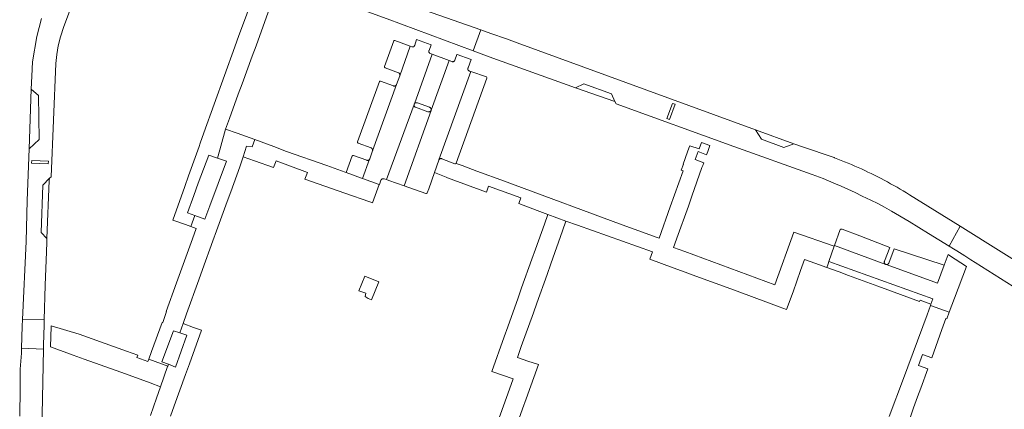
# Model space of a CAD drawing. Extents: x 152825 to 164088, y 457113 to 463005.
# Tile 301 of 364: x 158686 to 158941, y 461182 to 461283. Entities that reach past the tile are written whole.
import ezdxf

# ---------------------------------------------------------------- set-up
doc = ezdxf.new("R2010")
doc.units = 0
doc.header["$LTSCALE"] = 0.5
for name, color, linetype, lineweight in [('B-PV-VH-GESLOTENVERHARDING_KUNSTSTOF-GV', 251, 'CONTINUOUS', 18), ('B-PV-VH-ONVERHARD_ZAND-GV', 251, 'CONTINUOUS', 18), ('B-PV-VH-OPENVERHARDING_BETONSTRAATSTEEN-GV', 251, 'CONTINUOUS', 18), ('B-PV-VH-OPENVERHARDING_STRAATBAKSTEEN-GV', 251, 'CONTINUOUS', 18)]:
    doc.layers.add(name, color=color, linetype=linetype, lineweight=lineweight)

msp = doc.modelspace()

# ---------------------------------------------------------------- linework, layer by layer
at = {"layer": 'B-PV-VH-GESLOTENVERHARDING_KUNSTSTOF-GV', "flags": 128}
msp.add_lwpolyline([(158778.835, 461214.922), (158775.22, 461216.449), (158773.609, 461212.655), (158775.482, 461212.01), (158775.251, 461211.13), (158776.043, 461210.641), (158776.915, 461210.268)], close=True, dxfattribs=at)
at = {"layer": 'B-PV-VH-ONVERHARD_ZAND-GV', "flags": 128}
for points in [[(158839.171, 461263.696), (158832.064, 461266.303), (158829.823, 461265.252), (158840.105, 461261.691)], [(158690.47, 461263.276), (158688.625, 461264.908), (158688.054, 461249.438), (158690.623, 461251.84)], [(158886.518, 461250.739), (158876.586, 461254.359), (158878.126, 461251.92), (158883.969, 461249.772)]]:
    msp.add_lwpolyline(points, close=True, dxfattribs=at)
at = {"layer": 'B-PV-VH-OPENVERHARDING_BETONSTRAATSTEEN-GV', "flags": 128}
for points in [[(158803.315, 461274.84), (158805.281, 461280.249), (158790.963, 461285.317), (158790.887, 461285.345), (158790.559, 461285.467), (158790.327, 461285.553), (158776.653, 461290.598), (158776.526, 461290.645), (158755.35, 461298.459), (158755.046, 461298.571), (158753.959, 461295.577), (158753.145, 461293.334), (158780.988, 461283.146)], [(158926.834, 461224.186), (158929.688, 461229.359), (158916.552, 461237.526), (158915.746, 461238.02), (158914.936, 461238.507), (158914.122, 461238.987), (158913.303, 461239.461), (158912.481, 461239.927), (158911.655, 461240.387), (158910.825, 461240.839), (158909.991, 461241.285), (158909.154, 461241.723), (158908.312, 461242.154), (158907.468, 461242.578), (158906.619, 461242.995), (158905.767, 461243.405), (158904.912, 461243.807), (158904.053, 461244.203), (158903.191, 461244.591), (158902.326, 461244.971), (158901.457, 461245.345), (158900.586, 461245.711), (158899.711, 461246.069), (158898.833, 461246.42), (158897.953, 461246.764), (158897.069, 461247.1), (158896.961, 461247.141), (158888.548, 461249.999), (158887.335, 461250.441), (158886.518, 461250.739), (158883.969, 461249.772), (158878.126, 461251.92), (158876.586, 461254.359), (158814.714, 461276.911), (158811.908, 461277.904), (158807.878, 461279.33), (158805.281, 461280.249), (158803.315, 461274.84), (158807.437, 461273.307), (158829.823, 461265.252), (158832.064, 461266.303), (158839.171, 461263.696), (158840.105, 461261.691), (158840.387, 461261.086), (158870.94, 461249.999), (158891.32, 461242.809), (158894.175, 461241.739), (158896.944, 461240.564), (158898.775, 461239.771), (158900.576, 461238.953), (158902.416, 461238.083), (158904.273, 461237.167), (158906.499, 461236.106), (158908.285, 461235.221), (158910.041, 461234.313), (158911.851, 461233.307), (158916.484, 461230.619), (158921.505, 461227.51)], [(158788.616, 461261.391), (158788.547, 461261.394), (158788.478, 461261.389), (158788.41, 461261.376), (158788.344, 461261.356), (158788.281, 461261.328), (158788.222, 461261.292), (158788.167, 461261.251), (158788.117, 461261.203), (158788.073, 461261.149), (158788.036, 461261.091), (158788.005, 461261.029), (158787.987, 461260.98), (158787.966, 461260.914), (158787.952, 461260.847), (158787.946, 461260.778), (158787.949, 461260.709), (158787.959, 461260.64), (158787.977, 461260.574), (158788.003, 461260.51), (158788.036, 461260.449), (158788.075, 461260.392), (158788.121, 461260.341), (158788.173, 461260.295), (158788.229, 461260.255), (158788.29, 461260.222), (158788.347, 461260.199), (158791.56, 461259.036), (158791.632, 461259.02), (158791.705, 461259.011), (158791.778, 461259.011), (158791.851, 461259.019), (158791.923, 461259.034), (158791.992, 461259.057), (158792.059, 461259.088), (158792.122, 461259.126), (158792.18, 461259.17), (158792.234, 461259.22), (158792.281, 461259.277), (158792.322, 461259.337), (158792.358, 461259.402), (158792.365, 461259.421), (158792.384, 461259.488), (158792.394, 461259.558), (158792.397, 461259.627), (158792.392, 461259.697), (158792.379, 461259.766), (158792.358, 461259.832), (158792.33, 461259.896), (158792.294, 461259.957), (158792.252, 461260.013), (158792.204, 461260.063), (158792.15, 461260.108), (158792.092, 461260.146), (158792.03, 461260.178), (158791.986, 461260.195), (158788.814, 461261.335), (158788.75, 461261.361), (158788.684, 461261.38)], [(158855.702, 461260.976), (158855.021, 461261.221), (158853.574, 461257.273), (158854.247, 461257.019)], [(158853.574, 461257.273), (158855.021, 461261.221), (158855.702, 461260.976), (158854.247, 461257.019)], [(158732.12, 461215.494), (158733.085, 461218.157), (158735.773, 461225.586), (158736.722, 461228.206), (158739.448, 461235.739), (158740.369, 461238.284), (158742.719, 461244.784), (158743.634, 461247.319), (158744.493, 461250.112), (158745.923, 461249.977), (158746.629, 461251.861), (158742.016, 461253.46), (158739.04, 461254.56), (158737.837, 461250.102), (158737.123, 461247.641), (158736.91, 461247.003), (158739.26, 461246.202), (158734.925, 461234.624), (158733.638, 461231.217), (158731.045, 461232.136), (158730.013, 461229.297), (158731.408, 461228.8), (158730.428, 461226.101), (158727.311, 461217.519), (158726.294, 461214.723), (158723.589, 461207.273), (158723.738, 461207.218), (158722.717, 461204.387), (158722.562, 461204.444), (158719.816, 461196.879), (158719.1, 461194.903), (158724.043, 461193.118), (158724.211, 461193.569), (158722.501, 461194.22), (158725.55, 461202.219), (158727.131, 461201.705), (158728.014, 461204.148), (158728.919, 461206.648)], [(158751.569, 461250), (158746.629, 461251.861), (158745.923, 461249.977), (158744.493, 461250.112), (158743.634, 461247.319), (158746.575, 461246.294), (158751.504, 461244.574), (158752.131, 461246.291), (158760.274, 461243.319), (158759.647, 461241.602), (158770.017, 461237.928), (158776.482, 461235.671), (158777.211, 461235.416), (158778.89, 461240.222), (158774.592, 461241.772), (158774.34, 461241.863), (158770.351, 461243.301), (158770.119, 461243.385), (158765.34, 461245.097), (158754.884, 461248.752)], [(158796.644, 461241.919), (158806.75, 461238.227), (158807.308, 461239.774), (158815.675, 461236.762), (158815.117, 461235.215), (158819.918, 461233.432), (158822.681, 461232.405), (158827.378, 461230.689), (158830.343, 461229.642), (158849.813, 461222.762), (158849.156, 461220.863), (158855.231, 461218.618), (158858.332, 461217.473), (158861.127, 461216.442), (158869.199, 461213.46), (158871.825, 461212.488), (158879.975, 461209.478), (158882.695, 461208.475), (158884.657, 461207.752), (158886.327, 461212.324), (158888.26, 461217.862), (158889.281, 461220.782), (158891.981, 461219.796), (158895.058, 461218.674), (158895.395, 461219.616), (158895.615, 461220.231), (158897.033, 461224.191), (158886.531, 461227.864), (158881.551, 461214.154), (158858.2, 461222.781), (158855.321, 461223.844), (158855.647, 461224.76), (158856.172, 461226.237), (158859.144, 461234.589), (158860.068, 461237.183), (158862.69, 461244.556), (158862.882, 461245.096), (158863.134, 461245.805), (158860.891, 461246.635), (158861.661, 461248.699), (158863.883, 461247.912), (158864.18, 461248.75), (158864.623, 461249.999), (158864.726, 461250.289), (158862.528, 461251.081), (158861.944, 461249.46), (158859.491, 461250.239), (158859.408, 461250), (158859.04, 461248.946), (158858.929, 461248.629), (158857.808, 461245.483), (158857.865, 461245.462), (158857.307, 461243.938), (158857.801, 461243.711), (158854.406, 461234.391), (158851.615, 461226.244), (158851.027, 461226.46), (158844.159, 461228.924), (158841.985, 461229.704), (158813.468, 461240.284), (158811.403, 461241.042), (158804.261, 461243.67), (158800.438, 461245.071), (158798.844, 461245.643), (158798.723, 461245.556), (158798.574, 461245.555), (158795.129, 461246.875), (158795.061, 461246.892), (158794.991, 461246.901), (158794.921, 461246.902), (158794.852, 461246.896), (158794.783, 461246.881), (158794.716, 461246.859), (158794.653, 461246.829), (158794.593, 461246.792), (158794.538, 461246.748), (158794.488, 461246.699), (158794.401, 461246.59), (158794.362, 461246.482), (158793.235, 461243.274), (158796.3, 461242.045)], [(158688.729, 461246.399), (158693.046, 461246.24), (158693.021, 461245.541), (158688.704, 461245.699)], [(158693.046, 461246.24), (158688.729, 461246.399), (158688.704, 461245.699), (158693.021, 461245.541)], [(158693.284, 461241.183), (158693.309, 461241.792), (158691.586, 461239.983), (158691.141, 461227.737), (158692.667, 461226.167)], [(158898.898, 461228.632), (158898.851, 461228.638), (158898.803, 461228.636), (158898.756, 461228.626), (158898.712, 461228.609), (158898.671, 461228.584), (158898.635, 461228.553), (158898.604, 461228.516), (158898.58, 461228.475), (158897.085, 461224.338), (158910.361, 461219.483), (158910.329, 461219.499), (158910.269, 461219.536), (158910.214, 461219.579), (158910.164, 461219.628), (158910.12, 461219.682), (158910.082, 461219.742), (158910.051, 461219.805), (158910.028, 461219.871), (158910.012, 461219.939), (158910.004, 461220.009), (158910.004, 461220.079), (158910.012, 461220.149), (158910.028, 461220.217), (158910.052, 461220.283), (158910.083, 461220.346), (158911.42, 461223.854), (158903.658, 461226.9), (158899.083, 461228.567), (158898.912, 461228.629)], [(158929.688, 461229.359), (158926.834, 461224.186), (158927.934, 461223.511), (158928.842, 461222.953), (158930.9, 461221.666), (158932.423, 461220.683), (158933.623, 461219.976), (158948.414, 461210.626), (158951.592, 461215.726), (158951.018, 461216.098)], [(158910.455, 461219.449), (158921.249, 461215.529), (158923.788, 461214.582), (158925.539, 461219.311), (158912.523, 461223.509), (158911.186, 461219.801), (158911.168, 461219.764), (158911.133, 461219.703), (158911.091, 461219.647), (158911.043, 461219.596), (158910.989, 461219.551), (158910.93, 461219.512), (158910.868, 461219.48), (158910.802, 461219.455), (158910.734, 461219.438), (158910.664, 461219.429), (158910.594, 461219.428), (158910.524, 461219.434)], [(158691.989, 461205.07), (158686.317, 461205.213), (158686.235, 461203.446), (158686.072, 461197.729), (158691.771, 461197.457), (158691.787, 461198.214), (158691.799, 461198.614), (158691.952, 461203.719), (158691.964, 461204.118)], [(158701.078, 461201.389), (158693.794, 461203.57), (158693.791, 461203.405), (158693.62, 461198.107), (158699.507, 461195.972), (158702.379, 461194.93), (158710.637, 461191.934), (158713.048, 461191.058), (158719.448, 461188.737), (158722.151, 461187.759), (158724.005, 461193.016), (158724.043, 461193.118), (158719.1, 461194.903), (158718.872, 461194.273), (158716.026, 461195.311), (158716.251, 461195.931), (158713.32, 461196.989)]]:
    msp.add_lwpolyline(points, close=True, dxfattribs=at)
for points in [[(158691.244, 461283.229), (158690.033, 461278.536), (158688.964, 461271.999), (158688.76, 461268.28), (158688.625, 461264.908), (158690.47, 461263.276), (158690.623, 461251.84), (158688.054, 461249.438), (158687.584, 461236.019), (158687.25, 461225.416), (158686.317, 461205.213), (158691.989, 461205.07), (158692.223, 461214.074), (158692.537, 461222.722), (158692.628, 461225.231), (158692.667, 461226.167), (158691.141, 461227.737), (158691.586, 461239.983), (158693.309, 461241.792), (158693.783, 461242.185), (158694.967, 461271.524), (158695.224, 461273.907), (158695.581, 461276.09), (158696.214, 461278.444), (158697.093, 461281.174), (158701.631, 461293.453)], [(158747.591, 461292.574), (158743.211, 461280.6), (158742.516, 461278.837), (158741.475, 461275.881), (158733.434, 461253.594), (158732.467, 461250.872), (158732.147, 461249.999), (158729.422, 461242.412), (158728.431, 461239.657), (158725.312, 461230.97), (158725.904, 461230.76), (158728.657, 461229.78), (158730.013, 461229.297), (158731.045, 461232.136), (158729.178, 461232.798), (158730.761, 461237.307), (158731.949, 461240.514), (158734.654, 461247.771), (158736.91, 461247.003), (158737.123, 461247.641), (158737.837, 461250.102), (158739.04, 461254.56), (158740.035, 461257.255), (158742.315, 461263.57), (158743.319, 461266.288), (158745.964, 461273.44), (158746.946, 461276.14), (158750.105, 461284.854)], [(158813.406, 461174.511), (158816.102, 461181.999), (158817.035, 461184.59), (158820.235, 461193.493), (158817.512, 461194.427), (158814.789, 461195.362), (158815.784, 461198.151), (158818.92, 461206.948), (158819.816, 461209.457), (158822.465, 461216.893), (158823.423, 461219.578), (158826.479, 461228.162), (158827.378, 461230.689), (158822.681, 461232.405), (158821.77, 461229.863), (158819.448, 461223.379), (158818.526, 461220.805), (158815.869, 461213.383), (158814.957, 461210.836), (158812.263, 461203.311), (158811.334, 461200.719), (158808.121, 461191.732), (158810.894, 461190.748), (158813.667, 461189.763), (158812.705, 461187.107), (158809.574, 461178.459)], [(158916.627, 461179.423), (158917.592, 461182.292), (158918.632, 461185.126), (158919.457, 461187.427), (158921.263, 461192.408), (158918.904, 461193.267), (158919.94, 461196.119), (158922.301, 461195.259), (158922.839, 461196.734), (158924.956, 461202.605), (158925.99, 461205.403), (158926.229, 461205.317), (158926.875, 461207.081), (158922.009, 461208.855), (158921.098, 461206.355), (158914.952, 461189.866), (158911.298, 461180.077)], [(158724.773, 461180.097), (158725.733, 461182.774), (158728.663, 461190.942), (158729.661, 461193.725), (158732.761, 461202.382), (158730.74, 461203.134), (158728.014, 461204.148), (158727.131, 461201.705), (158728.958, 461201.111), (158726.048, 461192.869), (158724.211, 461193.569), (158724.043, 461193.118), (158724.005, 461193.016), (158722.151, 461187.759), (158721.106, 461184.796), (158719.511, 461180.278)], [(158691.327, 461176.301), (158691.771, 461197.457), (158686.072, 461197.729), (158686.036, 461196.441), (158685.761, 461192.322), (158685.734, 461187.316), (158685.604, 461180.155)]]:
    msp.add_lwpolyline(points, dxfattribs=at)
at = {"layer": 'B-PV-VH-OPENVERHARDING_STRAATBAKSTEEN-GV', "flags": 128}
for points in [[(158788.634, 461277.762), (158788.587, 461277.779), (158788.127, 461276.291), (158788.124, 461276.278), (158788.107, 461276.214), (158788.082, 461276.153), (158788.05, 461276.095), (158788.011, 461276.041), (158787.966, 461275.992), (158787.916, 461275.949), (158787.86, 461275.913), (158787.801, 461275.883), (158787.738, 461275.861), (158787.674, 461275.846), (158787.608, 461275.84), (158787.541, 461275.841), (158787.476, 461275.85), (158787.412, 461275.867), (158787.35, 461275.892), (158786.98, 461276.025), (158784.23, 461268.353), (158783.413, 461266.119), (158777.199, 461248.901), (158776.445, 461246.843), (158776.414, 461246.759), (158774.592, 461241.772), (158778.89, 461240.222), (158778.984, 461240.188), (158779.362, 461241.285), (158779.385, 461241.338), (158779.42, 461241.4), (158779.461, 461241.457), (158779.509, 461241.51), (158779.562, 461241.556), (158779.62, 461241.597), (158779.682, 461241.63), (158779.748, 461241.657), (158779.816, 461241.676), (158779.886, 461241.687), (158779.957, 461241.69), (158780.028, 461241.685), (158780.097, 461241.672), (158780.165, 461241.651), (158780.846, 461241.459), (158787.966, 461260.914), (158787.987, 461260.98), (158788.005, 461261.029), (158788.036, 461261.091), (158792.688, 461273.928), (158792.149, 461274.154), (158792.092, 461274.181), (158792.034, 461274.216), (158791.981, 461274.258), (158791.933, 461274.306), (158791.891, 461274.36), (158791.855, 461274.418), (158791.827, 461274.48), (158791.806, 461274.544), (158791.793, 461274.611), (158791.787, 461274.679), (158791.79, 461274.747), (158791.801, 461274.814), (158791.819, 461274.879), (158791.845, 461274.942), (158792.418, 461276.355)], [(158786.98, 461276.025), (158782.99, 461277.531), (158782.813, 461277.512), (158782.779, 461277.481), (158782.682, 461277.391), (158780.311, 461270.763), (158780.308, 461270.666), (158780.306, 461270.57), (158780.451, 461270.444), (158783.89, 461269.145), (158783.926, 461269.128), (158783.988, 461269.094), (158784.044, 461269.053), (158784.096, 461269.005), (158784.142, 461268.952), (158784.182, 461268.894), (158784.215, 461268.832), (158784.24, 461268.767), (158784.258, 461268.699), (158784.269, 461268.629), (158784.271, 461268.559), (158784.265, 461268.489), (158784.251, 461268.42), (158784.23, 461268.353)], [(158799.175, 461273.875), (158799.048, 461273.922), (158798.55, 461272.426), (158798.546, 461272.412), (158798.522, 461272.349), (158798.491, 461272.29), (158798.453, 461272.234), (158798.408, 461272.183), (158798.358, 461272.138), (158798.303, 461272.099), (158798.244, 461272.067), (158798.181, 461272.042), (158798.116, 461272.025), (158798.049, 461272.016), (158797.982, 461272.014), (158797.915, 461272.021), (158797.849, 461272.035), (158797.785, 461272.057), (158797.104, 461272.306), (158792.365, 461259.421), (158792.358, 461259.402), (158785.392, 461239.795), (158791.03, 461237.812), (158791.224, 461237.813), (158791.364, 461237.948), (158791.386, 461238.01), (158791.754, 461239.059), (158793.235, 461243.274), (158794.362, 461246.482), (158794.401, 461246.59), (158802.662, 461269.457), (158802.314, 461269.599), (158802.286, 461269.609), (158802.224, 461269.635), (158802.166, 461269.67), (158802.112, 461269.71), (158802.064, 461269.757), (158802.021, 461269.809), (158801.985, 461269.866), (158801.956, 461269.927), (158801.934, 461269.991), (158801.92, 461270.056), (158801.914, 461270.124), (158801.916, 461270.191), (158801.926, 461270.258), (158801.944, 461270.323), (158801.969, 461270.385), (158802.816, 461272.561), (158802.523, 461272.663)], [(158797.104, 461272.306), (158792.688, 461273.928), (158788.036, 461261.091), (158788.073, 461261.149), (158788.117, 461261.203), (158788.167, 461261.251), (158788.222, 461261.292), (158788.281, 461261.328), (158788.344, 461261.356), (158788.41, 461261.376), (158788.478, 461261.389), (158788.547, 461261.394), (158788.616, 461261.391), (158788.684, 461261.38), (158788.75, 461261.361), (158788.814, 461261.335), (158791.986, 461260.195), (158792.03, 461260.178), (158792.092, 461260.146), (158792.15, 461260.108), (158792.204, 461260.063), (158792.252, 461260.013), (158792.294, 461259.957), (158792.33, 461259.896), (158792.358, 461259.832), (158792.379, 461259.766), (158792.392, 461259.697), (158792.397, 461259.627), (158792.394, 461259.558), (158792.384, 461259.488), (158792.365, 461259.421)], [(158806.733, 461268.062), (158802.662, 461269.457), (158794.401, 461246.59), (158794.488, 461246.699), (158794.538, 461246.748), (158794.593, 461246.792), (158794.653, 461246.829), (158794.716, 461246.859), (158794.783, 461246.881), (158794.852, 461246.896), (158794.921, 461246.902), (158794.991, 461246.901), (158795.061, 461246.892), (158795.129, 461246.875), (158798.574, 461245.555), (158798.723, 461245.556), (158798.844, 461245.643), (158798.866, 461245.678), (158798.882, 461245.717), (158806.873, 461267.769), (158806.865, 461267.945)], [(158782.637, 461265.73), (158779.279, 461266.991), (158779.091, 461266.99), (158778.955, 461266.859), (158773.267, 461251.271), (158773.294, 461251.065), (158773.455, 461250.934), (158776.824, 461249.661), (158776.832, 461249.658), (158776.896, 461249.627), (158776.957, 461249.59), (158777.012, 461249.546), (158777.062, 461249.496), (158777.107, 461249.441), (158777.145, 461249.381), (158777.176, 461249.317), (158777.199, 461249.251), (158777.215, 461249.182), (158777.223, 461249.111), (158777.223, 461249.04), (158777.215, 461248.97), (158777.199, 461248.901), (158783.413, 461266.119), (158783.382, 461266.054), (158783.343, 461265.992), (158783.298, 461265.935), (158783.247, 461265.883), (158783.191, 461265.837), (158783.13, 461265.797), (158783.065, 461265.764), (158782.996, 461265.739), (158782.926, 461265.721), (158782.854, 461265.712), (158782.781, 461265.71), (158782.708, 461265.716)], [(158787.952, 461260.847), (158787.966, 461260.914), (158780.846, 461241.459), (158781.454, 461241.236), (158785.392, 461239.795), (158792.358, 461259.402), (158792.322, 461259.337), (158792.281, 461259.277), (158792.234, 461259.22), (158792.18, 461259.17), (158792.122, 461259.126), (158792.059, 461259.088), (158791.992, 461259.057), (158791.923, 461259.034), (158791.851, 461259.019), (158791.778, 461259.011), (158791.705, 461259.011), (158791.632, 461259.02), (158791.56, 461259.036), (158788.347, 461260.199), (158788.29, 461260.222), (158788.229, 461260.255), (158788.173, 461260.295), (158788.121, 461260.341), (158788.075, 461260.392), (158788.036, 461260.449), (158788.003, 461260.51), (158787.977, 461260.574), (158787.959, 461260.64), (158787.949, 461260.709), (158787.946, 461260.778)], [(158775.686, 461246.465), (158772.245, 461247.732), (158772.065, 461247.702), (158771.997, 461247.641), (158771.93, 461247.579), (158770.351, 461243.301), (158774.34, 461241.863), (158774.592, 461241.772), (158776.414, 461246.759), (158776.359, 461246.673), (158776.316, 461246.62), (158776.266, 461246.573), (158776.212, 461246.531), (158776.152, 461246.496), (158776.09, 461246.468), (158776.024, 461246.448), (158775.957, 461246.436), (158775.888, 461246.431), (158775.82, 461246.435), (158775.752, 461246.446)], [(158922.009, 461208.855), (158926.875, 461207.081), (158928.219, 461210.75), (158931.307, 461218.941), (158926.895, 461221.819), (158926.551, 461222.031), (158925.539, 461219.311), (158923.788, 461214.582), (158921.249, 461215.529), (158910.455, 461219.449), (158910.361, 461219.483), (158897.085, 461224.338), (158897.033, 461224.191), (158895.615, 461220.231), (158922.614, 461210.535), (158922.119, 461209.158)], [(158895.615, 461220.231), (158895.395, 461219.616), (158895.058, 461218.674), (158898.267, 461217.503), (158900.692, 461216.621), (158908.292, 461213.851), (158910.953, 461212.884), (158919.181, 461209.886), (158919.292, 461210.188), (158922.119, 461209.158), (158922.614, 461210.535)]]:
    msp.add_lwpolyline(points, close=True, dxfattribs=at)

doc.saveas('drawing.dxf')
